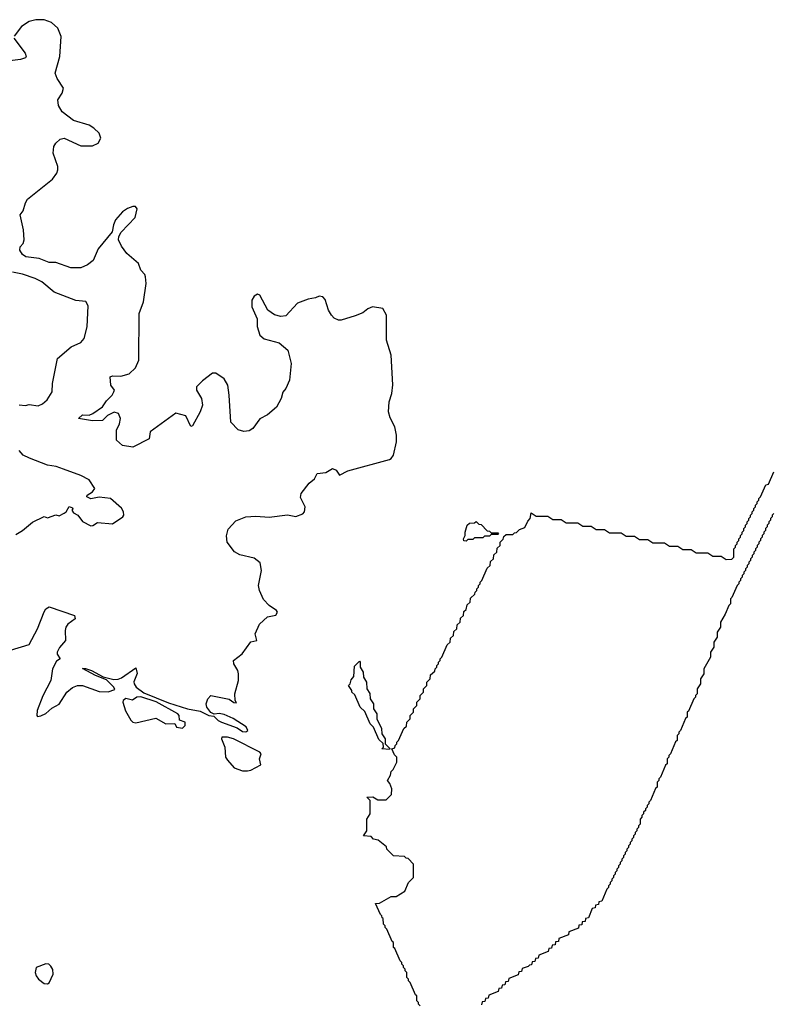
# Model space of a CAD drawing. Extents: x 2143765 to 2212931, y 878955 to 1017455.
# Tile 291 of 309: x 2177878 to 2182398, y 993774 to 999675. Entities that reach past the tile are written whole.
import ezdxf

# ---------------------------------------------------------------- set-up
doc = ezdxf.new("R2010")
doc.units = 0

msp = doc.modelspace()

# ---------------------------------------------------------------- linework, layer by layer
at = {"layer": '0CON20XD'}
for points in [[(2179265, 995947.5), (2179300, 995955), (2179290, 995995), (2179317, 996053), (2179365, 996096.7), (2179413.6, 996106.4), (2179423.3, 996125), (2179417.5, 996135), (2179373.6, 996163.6), (2179340.6, 996200.6), (2179315.6, 996255), (2179310.6, 996285), (2179327.9, 996375), (2179319.3, 996419.3), (2179285, 996447.5), (2179197.9, 996467.9), (2179165.8, 996485.8), (2179122.5, 996545), (2179117.7, 996582.3), (2179128.8, 996621.2), (2179175, 996671.2), (2179235, 996696), (2179295, 996699.4), (2179375, 996693.3), (2179485, 996708), (2179535, 996698.8), (2179576.1, 996713.9), (2179586.7, 996725), (2179590, 996755), (2179561.9, 996811.9), (2179565.8, 996835), (2179615, 996897.5), (2179646.2, 996923.8), (2179661.2, 996955), (2179715, 996962.2), (2179755, 996985.4), (2179776.2, 996976.2), (2179795, 996946.2), (2179845, 996971.4), (2180095, 997038.8), (2180106.7, 997045), (2180120, 997065), (2180138, 997145), (2180138, 997185), (2180128.6, 997235), (2180099.5, 997289.5), (2180090, 997325), (2180094.6, 997385), (2180109.6, 997435), (2180116.6, 997486.6), (2180106.5, 997665), (2180077.5, 997755), (2180078.1, 997905), (2180055, 997943.8), (2179993.9, 997953.9), (2179965, 997942.5), (2179935, 997918.6), (2179889.7, 997900.3), (2179805.6, 997874.4), (2179790, 997875), (2179765, 997887.5), (2179748.6, 997905), (2179730.6, 997935), (2179709.1, 997999.1), (2179696.7, 998015), (2179675, 998018.8), (2179651.4, 998008.6), (2179608.8, 998001.2), (2179545, 997975.7), (2179475, 997900), (2179445, 997895.8), (2179406.4, 997906.4), (2179366, 997935), (2179318.8, 998025), (2179305, 998030), (2179285, 998017.5), (2179270.6, 997995), (2179269.4, 997955), (2179302.7, 997882.7), (2179303.1, 997836.9), (2179319.1, 997785), (2179345, 997763.3), (2179435, 997739.5), (2179485.6, 997695), (2179506.9, 997615), (2179497.1, 997515), (2179474.4, 997465.6), (2179456.6, 997443.4), (2179445.6, 997405), (2179417.7, 997352.3), (2179365, 997308), (2179317.6, 997282.4), (2179275.4, 997224.6), (2179255, 997210.8), (2179222.3, 997207.7), (2179187.6, 997217.6), (2179143.8, 997263.8), (2179133.8, 997425), (2179126.2, 997485), (2179105, 997523.1), (2179055, 997557.1), (2179035, 997556), (2178975, 997511.9), (2178938.6, 997475), (2178938.6, 997455), (2178968.1, 997405), (2178974.4, 997365), (2178961.1, 997325), (2178915, 997241.4), (2178905, 997237.5), (2178875, 997301.4), (2178815, 997316.7), (2178660, 997205), (2178655, 997164.2), (2178557.3, 997112.7), (2178495, 997124), (2178458.8, 997155), (2178459.2, 997215), (2178476.5, 997253.5), (2178481.9, 997285), (2178471.2, 997315), (2178445, 997322.2), (2178405, 997302.4), (2178375, 997273.6), (2178315, 997270.3), (2178231.2, 997285), (2178255, 997307.4), (2178295, 997305.6), (2178317.7, 997315), (2178375, 997354.7), (2178398.7, 997391.3), (2178432.2, 997425), (2178442, 997445), (2178446.2, 997455), (2178424.6, 997484.6), (2178421.1, 997535), (2178435, 997540), (2178485, 997538.9), (2178535, 997552.9), (2178572.1, 997587.9), (2178591.9, 997635), (2178594.4, 997915), (2178620.8, 997985), (2178637.1, 998095), (2178633.1, 998135), (2178628.8, 998148.8), (2178605.6, 998175), (2178590, 998215), (2178520, 998275), (2178488, 998318), (2178470.8, 998355), (2178472.5, 998375), (2178487.4, 998402.6), (2178570.9, 998489.1), (2178581.7, 998541.7), (2178573.3, 998555), (2178556.1, 998556.1), (2178525, 998544.2), (2178495, 998523.8), (2178452.4, 998475), (2178440, 998445), (2178433.6, 998403.6), (2178347.8, 998302.2), (2178318.2, 998231.8), (2178285, 998206.5), (2178245, 998189.1), (2178185, 998188.8), (2178095, 998221.1), (2178055, 998220.7), (2177995, 998244.7), (2177915, 998254.8), (2177895, 998267.5), (2177880, 998295), (2177882, 998315), (2177900, 998335), (2177905.4, 998355), (2177901.6, 998415), (2177880.4, 998505), (2177900, 998530), (2177912.8, 998577.2), (2177925, 998599.2), (2178075, 998719.5), (2178100.4, 998755), (2178107.8, 998775), (2178106.5, 998795), (2178079.5, 998875), (2178083.1, 998915), (2178095.7, 998935), (2178120.8, 998959.2), (2178145, 998965.4), (2178245, 998920), (2178315, 998919.6), (2178349.4, 998935), (2178365.5, 998965), (2178354.5, 998995), (2178323.5, 999025), (2178295, 999043.2), (2178201, 999071), (2178133.5, 999123.5), (2178111.9, 999161.9), (2178107.2, 999195), (2178133.3, 999235), (2178140.5, 999265), (2178103.4, 999323.4), (2178091.6, 999355), (2178119.2, 999455), (2178127.1, 999575), (2178107.9, 999625), (2178069.2, 999659.2), (2178025, 999674.7), (2177975, 999675.3), (2177935, 999664.1), (2177890, 999635), (2177845, 999576.4)], [(2177843.5, 999565), (2177910.5, 999475), (2177917.1, 999455), (2177913.2, 999446.8), (2177883.4, 999436.6), (2177755, 999420.7)], [(2177875, 997366.2), (2177913.6, 997363.6), (2177935, 997370), (2177988.3, 997361.7), (2178015, 997374), (2178043.1, 997396.9), (2178072, 997445), (2178074.4, 997495), (2178104.5, 997645.5), (2178186.2, 997715), (2178245, 997741.4), (2178265.8, 997765), (2178282.9, 997835), (2178289.5, 997959.5), (2178275, 997985.8), (2178215, 997992), (2178085, 998042), (2178011.4, 998105), (2177971.4, 998125), (2177895, 998150.4), (2177835, 998161.4)], [(2177855, 996590), (2177895, 996614), (2177955, 996663.3), (2178025, 996697.5), (2178045, 996690), (2178095, 996707.5), (2178115, 996702.5), (2178145, 996717.5), (2178157.5, 996725), (2178175, 996757.5), (2178195, 996750), (2178197, 996743), (2178190, 996735), (2178200.7, 996720.7), (2178226.4, 996706.4), (2178255, 996667.5), (2178305, 996642.5), (2178317, 996643), (2178345, 996662.5), (2178435, 996653.3), (2178497.5, 996695), (2178502.5, 996705), (2178500, 996725), (2178488.3, 996748.3), (2178422.5, 996805), (2178355, 996814.3), (2178305, 996803.3), (2178280, 996815), (2178282.5, 996825), (2178315, 996846.2), (2178328.8, 996865), (2178295, 996916.7), (2178243.9, 996943.9), (2178141.7, 996981.7), (2178097.5, 996997.5), (2178045, 997006), (2177936.6, 997046.6), (2177898.8, 997065), (2177874.2, 997094.2)], [(2180280, 993765), (2180270, 993775), (2180270, 993785), (2180260, 993795), (2180260, 993825), (2180251.7, 993831.7), (2180220, 993905), (2180210, 993915), (2180210, 993925), (2180200, 993935), (2180200, 993965), (2180190, 993975), (2180190, 993985), (2180180, 993995), (2180180, 994005), (2180170, 994015), (2180170, 994025), (2180160, 994035), (2180128.3, 994108.3), (2180120, 994115), (2180120, 994145), (2180111.7, 994151.7), (2180080, 994225), (2180070, 994235), (2180070, 994245), (2180060, 994255), (2180058.3, 994288.3), (2180051.7, 994291.7), (2180050, 994305), (2180041.7, 994311.7), (2180011.7, 994378.3), (2180035, 994380), (2180105, 994420), (2180135, 994420), (2180188.3, 994451.7), (2180210, 994505), (2180240, 994535), (2180240, 994615), (2180208.3, 994648.3), (2180195, 994650), (2180185, 994660), (2180120, 994665), (2180080, 994705), (2180078.3, 994718.3), (2180028.3, 994758.3), (2180000, 994765), (2179985, 994780), (2179940, 994785), (2179960, 994815), (2179960, 994885), (2179980, 994915), (2179980, 994995), (2179960, 995015), (2179995, 995017.5), (2180025, 995000), (2180075, 995000), (2180108.3, 995031.7), (2180110, 995065), (2180098.3, 995098.3), (2180083.9, 995116.1), (2180101.7, 995148.3), (2180105, 995170), (2180118.3, 995181.7), (2180140, 995225), (2180140, 995255), (2180125, 995270), (2180110, 995305), (2180128.3, 995311.7), (2180130, 995325), (2180140, 995335), (2180140, 995345), (2180150, 995355), (2180181.7, 995428.3), (2180198.3, 995441.7), (2180200, 995465), (2180220, 995485), (2180220, 995505), (2180240, 995525), (2180240, 995545), (2180260, 995565), (2180260, 995585), (2180280, 995605), (2180280, 995625), (2180300, 995645), (2180300, 995665), (2180320, 995685), (2180320, 995705), (2180340, 995725), (2180341.7, 995748.3), (2180368.3, 995771.7), (2180370, 995785), (2180380, 995795), (2180380, 995805), (2180390, 995815), (2180390, 995825), (2180400, 995835), (2180400, 995845), (2180410, 995855), (2180441.7, 995928.3), (2180460, 995945), (2180461.7, 995968.3), (2180480, 995985), (2180481.7, 996008.3), (2180500, 996025), (2180501.7, 996048.3), (2180520, 996065), (2180521.7, 996088.3), (2180540, 996105), (2180541.7, 996128.3), (2180555, 996140), (2180561.7, 996168.3), (2180580, 996185), (2180581.7, 996208.3), (2180608.3, 996231.7), (2180610, 996245), (2180620, 996255), (2180620, 996265), (2180630, 996275), (2180630, 996285), (2180640, 996295), (2180640, 996305), (2180650, 996315), (2180681.7, 996388.3), (2180700, 996405), (2180701.7, 996428.3), (2180720, 996445), (2180721.7, 996468.3), (2180740, 996485), (2180741.7, 996508.3), (2180760, 996525), (2180760, 996545), (2180778.3, 996561.7), (2180781.7, 996578.3), (2180795, 996590), (2180835, 996590), (2180845, 996600), (2180858.3, 996601.7), (2180875, 996620), (2180908.3, 996631.7), (2180925, 996670), (2180940, 996685), (2180945, 996720), (2180975, 996700), (2181045, 996700), (2181075, 996680), (2181125, 996680), (2181155, 996660), (2181225, 996660), (2181255, 996640), (2181305, 996640), (2181335, 996620), (2181385, 996620), (2181415, 996600), (2181485, 996600), (2181515, 996580), (2181565, 996580), (2181595, 996560), (2181645, 996560), (2181675, 996540), (2181745, 996540), (2181775, 996520), (2181825, 996520), (2181855, 996500), (2181905, 996500), (2181935, 996480), (2182005, 996480), (2182035, 996460), (2182085, 996460), (2182115, 996440), (2182148.3, 996441.7), (2182160, 996455), (2182160, 996505), (2182170, 996515), (2182170, 996525), (2182180, 996535), (2182180, 996545), (2182190, 996555), (2182190, 996565), (2182200, 996575), (2182200, 996585), (2182210, 996595), (2182210, 996605), (2182220, 996615), (2182220, 996625), (2182230, 996635), (2182230, 996645), (2182240, 996655), (2182240, 996665), (2182250, 996675), (2182250, 996685), (2182260, 996695), (2182260, 996705), (2182270, 996715), (2182270, 996725), (2182280, 996735), (2182280, 996745), (2182290, 996755), (2182290, 996765), (2182300, 996775), (2182300, 996785), (2182310, 996795), (2182310, 996805), (2182320, 996815), (2182351.7, 996888.3), (2182368.3, 996891.7), (2182400, 996965)], [(2180555, 996550), (2180541.7, 996551.7), (2180540, 996565), (2180550, 996585), (2180550, 996605), (2180562.5, 996645), (2180575, 996657.5), (2180605, 996660), (2180615, 996667.5), (2180631.7, 996651.7), (2180645, 996650), (2180681.7, 996611.7), (2180695, 996610), (2180705, 996600), (2180745, 996600), (2180750, 996595), (2180745, 996590), (2180705, 996590), (2180695, 996580), (2180665, 996580), (2180655, 996570), (2180605, 996570), (2180595, 996560), (2180565, 996560), (2180555, 996550)], [(2182400, 996715), (2182390, 996705), (2182390, 996695), (2182380, 996685), (2182380, 996675), (2182370, 996665), (2182370, 996655), (2182360, 996645), (2182360, 996635), (2182350, 996625), (2182350, 996615), (2182340, 996605), (2182340, 996595), (2182330, 996585), (2182330, 996575), (2182320, 996565), (2182320, 996555), (2182310, 996545), (2182310, 996535), (2182300, 996525), (2182300, 996515), (2182290, 996505), (2182290, 996495), (2182280, 996485), (2182280, 996475), (2182270, 996465), (2182270, 996455), (2182260, 996445), (2182260, 996435), (2182250, 996425), (2182250, 996415), (2182240, 996405), (2182240, 996395), (2182230, 996385), (2182230, 996375), (2182220, 996365), (2182220, 996355), (2182210, 996345), (2182210, 996335), (2182200, 996325), (2182200, 996315), (2182190, 996305), (2182190, 996295), (2182180, 996285), (2182148.3, 996211.7), (2182140, 996205), (2182140, 996175), (2182130, 996165), (2182108.3, 996111.7), (2182080, 996065), (2182080, 996035), (2182060, 996005), (2182060, 995975), (2182040, 995945), (2182040, 995915), (2182020, 995885), (2182020, 995855), (2181980, 995785), (2181980, 995755), (2181960, 995725), (2181960, 995695), (2181940, 995665), (2181940, 995635), (2181930, 995625), (2181930, 995615), (2181920, 995605), (2181888.3, 995531.7), (2181880, 995525), (2181880, 995495), (2181871.7, 995488.3), (2181840, 995415), (2181830, 995405), (2181830, 995395), (2181820, 995385), (2181820, 995355), (2181811.7, 995348.3), (2181780, 995275), (2181770, 995265), (2181770, 995255), (2181760, 995245), (2181760, 995215), (2181751.7, 995208.3), (2181720, 995135), (2181710, 995125), (2181710, 995115), (2181700, 995105), (2181700, 995075), (2181691.7, 995068.3), (2181660, 994995), (2181650, 994985), (2181650, 994975), (2181640, 994965), (2181640, 994955), (2181630, 994945), (2181630, 994935), (2181620, 994925), (2181620, 994915), (2181610, 994905), (2181610, 994895), (2181600, 994885), (2181600, 994855), (2181590, 994845), (2181590, 994835), (2181580, 994825), (2181580, 994815), (2181570, 994805), (2181570, 994795), (2181560, 994785), (2181560, 994775), (2181550, 994765), (2181550, 994755), (2181540, 994745), (2181540, 994735), (2181530, 994725), (2181530, 994715), (2181520, 994705), (2181520, 994695), (2181510, 994685), (2181510, 994675), (2181500, 994665), (2181500, 994655), (2181490, 994645), (2181490, 994635), (2181480, 994625), (2181480, 994615), (2181470, 994605), (2181470, 994595), (2181460, 994585), (2181460, 994575), (2181450, 994565), (2181450, 994555), (2181440, 994545), (2181440, 994535), (2181430, 994525), (2181430, 994515), (2181420, 994505), (2181420, 994495), (2181410, 994485), (2181410, 994475), (2181400, 994465), (2181368.3, 994391.7), (2181351.7, 994388.3), (2181348.3, 994371.7), (2181331.7, 994368.3), (2181328.3, 994351.7), (2181311.7, 994348.3), (2181288.3, 994291.7), (2181271.7, 994288.3), (2181268.3, 994271.7), (2181251.7, 994268.3), (2181248.3, 994251.7), (2181231.7, 994248.3), (2181228.3, 994231.7), (2181171.7, 994208.3), (2181168.3, 994191.7), (2181111.7, 994168.3), (2181108.3, 994151.7), (2181091.7, 994148.3), (2181088.3, 994131.7), (2181071.7, 994128.3), (2181068.3, 994111.7), (2181051.7, 994108.3), (2181048.3, 994091.7), (2180991.7, 994068.3), (2180988.3, 994051.7), (2180971.7, 994048.3), (2180968.3, 994031.7), (2180951.7, 994028.3), (2180948.3, 994011.7), (2180935, 994010), (2180928.3, 994001.7), (2180891.7, 993988.3), (2180888.3, 993971.7), (2180871.7, 993968.3), (2180868.3, 993951.7), (2180811.7, 993928.3), (2180808.3, 993911.7), (2180791.7, 993908.3), (2180788.3, 993891.7), (2180771.7, 993888.3), (2180768.3, 993871.7), (2180751.7, 993868.3), (2180748.3, 993851.7), (2180691.7, 993828.3), (2180688.3, 993811.7), (2180671.7, 993808.3), (2180668.3, 993791.7), (2180651.7, 993788.3), (2180648.3, 993771.7)], [(2177823.3, 995896.7), (2177935, 995930), (2177985.6, 996025), (2178025, 996126.7), (2178035.8, 996144.2), (2178054.2, 996155.8), (2178206.7, 996105), (2178211.2, 996085), (2178166.7, 996053.3), (2178155.5, 996034.5), (2178150, 996015), (2178152.9, 995955), (2178117, 995913), (2178103.3, 995885), (2178102.5, 995872.5), (2178120, 995845), (2178098.1, 995831.9), (2178074.3, 995785), (2178064, 995715), (2178016.1, 995623.9), (2177983.3, 995535), (2177980, 995505), (2177985, 995500), (2178005, 995502.5), (2178035, 995517.5), (2178071.7, 995548.3), (2178115, 995573.3), (2178161.2, 995645), (2178195, 995674), (2178224.3, 995685.7), (2178255, 995685.7), (2178355, 995650), (2178407.8, 995647.8), (2178448.3, 995661.7), (2178442.9, 995675), (2178398.9, 995718.9), (2178332.9, 995745), (2178253.9, 995786.1), (2178273.8, 995786.2), (2178309.2, 995775), (2178377.9, 995737.9), (2178442, 995722), (2178467.8, 995722.2), (2178489.4, 995730.6), (2178575, 995790), (2178583.6, 995756.4), (2178563.6, 995706.4), (2178564.5, 995695), (2178576.4, 995675), (2178621.7, 995641.7), (2178770.9, 995580.9), (2178883.9, 995546.1), (2178960.7, 995530.7), (2179013.3, 995505), (2179041.7, 995501.7), (2179068.9, 995475), (2179088.6, 995465), (2179181.7, 995431.7), (2179215, 995409.5), (2179235, 995407.5), (2179246, 995415), (2179236.4, 995436.4), (2179157.7, 995487.7), (2179105, 995512), (2179075, 995516.7), (2179045, 995512.5), (2179025, 995523.3), (2179000, 995555), (2178996.7, 995575), (2179006.7, 995605), (2179025, 995626), (2179135, 995602.5), (2179163, 995583), (2179178.3, 995581.7), (2179170, 995595), (2179167.5, 995635), (2179190, 995715), (2179191.2, 995755), (2179186.7, 995775), (2179162.5, 995815), (2179160, 995835), (2179212.5, 995875), (2179265, 995947.5)], [(2180095, 995302.5), (2180050, 995305), (2180060, 995315), (2180058.3, 995338.3), (2180031.7, 995361.7), (2180000, 995435), (2179980, 995455), (2179948.3, 995528.3), (2179920, 995555), (2179888.3, 995628.3), (2179870, 995645), (2179870, 995655), (2179850, 995685), (2179860, 995695), (2179865, 995720), (2179881.7, 995738.3), (2179885, 995800), (2179915, 995830), (2179920, 995825), (2179920, 995795), (2179937.5, 995765), (2179940, 995735), (2179957.5, 995705), (2179960, 995665), (2179977, 995637), (2179980, 995605), (2180000, 995575), (2180000, 995545), (2180020, 995515), (2180020, 995485), (2180047, 995427), (2180050, 995395), (2180070, 995365), (2180070, 995335), (2180098.3, 995308.3), (2180095, 995302.5)], [(2178855, 995430), (2178871.2, 995445), (2178870, 995465), (2178837, 995477), (2178835.4, 995505), (2178826.1, 995515), (2178696.4, 995586.4), (2178605, 995617.5), (2178581.2, 995615), (2178555, 995598), (2178515, 995608), (2178498.8, 995595), (2178496.7, 995585), (2178513.4, 995533.4), (2178545, 995476.7), (2178557.5, 995465), (2178575, 995462), (2178695, 995490), (2178755, 995455.5), (2178807.7, 995457.7), (2178818.8, 995435), (2178855, 995430)], [(2179245, 995173.3), (2179265, 995177.5), (2179325, 995210), (2179316.7, 995245), (2179325.7, 995275), (2179318.1, 995285), (2179160, 995365), (2179125, 995375.6), (2179090, 995375), (2179088, 995365), (2179108.8, 995315), (2179113.3, 995255), (2179125, 995237.5), (2179165, 995192.5), (2179215, 995173.3), (2179245, 995173.3)], [(2178045, 993896.7), (2178055, 993902.5), (2178078.8, 993955), (2178076.4, 993983.6), (2178065, 994003.3), (2178052.5, 994015), (2178035, 994018), (2177977.5, 993995), (2177971.2, 993965), (2177976.7, 993945), (2177991.2, 993925), (2178025, 993900), (2178045, 993896.7)]]:
    msp.add_lwpolyline(points, dxfattribs=at)

doc.saveas('drawing.dxf')
